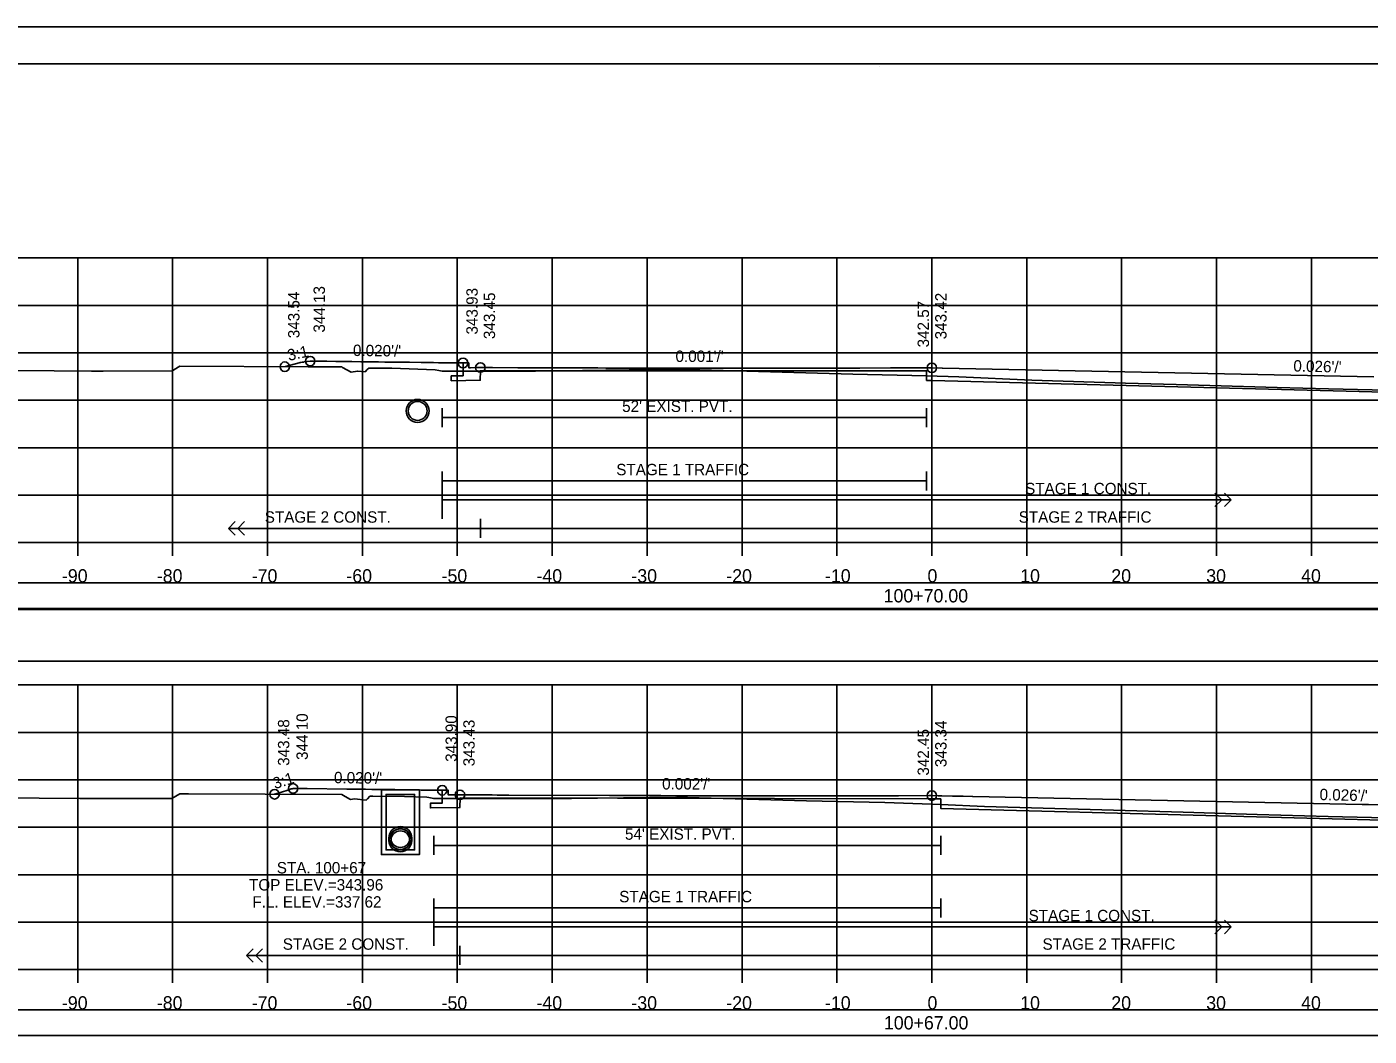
# Model space of a CAD drawing. Extents: x 1368122 to 1710785, y 373130 to 557566.
# Drawn here: x 1368593.5 to 1368735, y 373237.3 to 373343.7 of the extents above; entities that cross this region are included whole.
import ezdxf

# ---------------------------------------------------------------- set-up
doc = ezdxf.new("R2010")
doc.units = 0
for name, color, linetype in [('R_Alt Surface', 7, 'Continuous'), ('R_Axis', 7, 'Continuous'), ('R_Axis Annot', 7, 'Continuous'), ('R_Border', 7, 'Continuous'), ('R_Exist Surface', 7, 'Continuous'), ('R_Fin Surface', 7, 'Continuous'), ('R_Grid', 7, 'Continuous'), ('R_No Plot', 7, 'Continuous'), ('R_Striping', 7, 'Continuous'), ('R_Water', 7, 'Continuous'), ('R_Water Annot', 7, 'Continuous'), ('R_Xsect Elev', 7, 'Continuous'), ('R_Xsect Slope', 7, 'Continuous')]:
    doc.layers.add(name, color=color, linetype=linetype)

msp = doc.modelspace()

# ---------------------------------------------------------------- linework, layer by layer
at = {"layer": 'R_Alt Surface'}
for points in [[(1368775.14, 373305.96), (1368775.14, 373304.61), (1368777.25, 373304.51), (1368777.25, 373304.01), (1368772.09, 373304.26), (1368688.88, 373306.4), (1368688.33, 373306.4), (1368688.33, 373307.4), (1368641.31, 373307.43), (1368641.3, 373306.43), (1368641.31, 373306.43), (1368638.25, 373306.37), (1368638.25, 373306.87), (1368639.48, 373306.89), (1368639.48, 373308.24)], [(1368637.27, 373303.48), (1368637.27, 373301.48)], [(1368637.27, 373302.48), (1368688.33, 373302.48)], [(1368688.33, 373303.48), (1368688.33, 373301.48)], [(1368781.01, 373260.67), (1368781.01, 373259.33), (1368783.4, 373259.22), (1368783.4, 373258.72), (1368777.6, 373258.99), (1368689.81, 373261.3), (1368689.81, 373262.3), (1368688.88, 373262.32), (1368639.17, 373262.41), (1368639.16, 373261.41), (1368639.17, 373261.41), (1368636.04, 373261.35), (1368636.04, 373261.85), (1368637.29, 373261.87), (1368637.29, 373263.21)], [(1368636.39, 373258.4), (1368636.39, 373256.4)], [(1368636.39, 373257.4), (1368689.81, 373257.4)], [(1368689.81, 373258.4), (1368689.81, 373256.4)]]:
    msp.add_lwpolyline(points, dxfattribs=at)
for points in [[(1368539.73, 373282.36), (1368838.03, 373282.36), (1368838.03, 373285.06), (1368539.73, 373285.06)], [(1368539.73, 373276.83), (1368838.03, 373276.83), (1368838.03, 373282.25), (1368539.73, 373282.25)], [(1368539.73, 373237.36), (1368838.03, 373237.36), (1368838.03, 373240.06), (1368539.73, 373240.06)]]:
    msp.add_lwpolyline(points, close=True, dxfattribs=at)
at = {"layer": 'R_Axis'}
for p, q in [((1368538.88, 373289.31), (1368838.88, 373289.31)), ((1368598.88, 373287.91), (1368598.88, 373289.31)), ((1368608.88, 373287.91), (1368608.88, 373289.31)), ((1368618.88, 373287.91), (1368618.88, 373289.31)), ((1368628.88, 373287.91), (1368628.88, 373289.31)), ((1368638.88, 373287.91), (1368638.88, 373289.31)), ((1368648.88, 373287.91), (1368648.88, 373289.31)), ((1368658.88, 373287.91), (1368658.88, 373289.31)), ((1368668.88, 373287.91), (1368668.88, 373289.31)), ((1368678.88, 373287.91), (1368678.88, 373289.31)), ((1368688.88, 373287.91), (1368688.88, 373289.31)), ((1368698.88, 373287.91), (1368698.88, 373289.31)), ((1368708.88, 373287.91), (1368708.88, 373289.31)), ((1368718.88, 373287.91), (1368718.88, 373289.31)), ((1368728.88, 373287.91), (1368728.88, 373289.31)), ((1368538.88, 373244.31), (1368838.88, 373244.31)), ((1368598.88, 373242.91), (1368598.88, 373244.31)), ((1368608.88, 373242.91), (1368608.88, 373244.31)), ((1368618.88, 373242.91), (1368618.88, 373244.31)), ((1368628.88, 373242.91), (1368628.88, 373244.31)), ((1368638.88, 373242.91), (1368638.88, 373244.31)), ((1368648.88, 373242.91), (1368648.88, 373244.31)), ((1368658.88, 373242.91), (1368658.88, 373244.31)), ((1368668.88, 373242.91), (1368668.88, 373244.31)), ((1368678.88, 373242.91), (1368678.88, 373244.31)), ((1368688.88, 373242.91), (1368688.88, 373244.31)), ((1368698.88, 373242.91), (1368698.88, 373244.31)), ((1368708.88, 373242.91), (1368708.88, 373244.31)), ((1368718.88, 373242.91), (1368718.88, 373244.31)), ((1368728.88, 373242.91), (1368728.88, 373244.31))]:
    msp.add_line(p, q, dxfattribs=at)
at = {"layer": 'R_Border'}
for p, q in [((1368530.88, 373339.77), (1368847.06, 373339.77)), ((1368683.4, 373339.51), (1368683.4, 373339.51)), ((1368683.4, 373339.51), (1368683.4, 373339.51))]:
    msp.add_line(p, q, dxfattribs=at)
at = {"layer": 'R_Exist Surface'}
for points in [[(1368584.52, 373307.51), (1368600.33, 373307.38), (1368600.95, 373307.38), (1368601.55, 373307.39), (1368608.86, 373307.42), (1368609, 373307.51), (1368609.66, 373307.89), (1368623.16, 373307.84), (1368626.71, 373307.82), (1368626.78, 373307.78), (1368627.68, 373307.26), (1368628.36, 373307.38), (1368629.16, 373307.3), (1368629.39, 373307.54), (1368629.56, 373307.7), (1368629.73, 373307.7), (1368629.86, 373307.7), (1368631.99, 373307.69), (1368636.53, 373307.53), (1368636.92, 373307.46), (1368637.27, 373307.38), (1368647.13, 373307.38), (1368661.93, 373307.58), (1368680.56, 373307.08), (1368688.33, 373306.9), (1368688.33, 373306.9), (1368691.74, 373306.77), (1368699.4, 373306.43), (1368709.27, 373306.13), (1368714.62, 373305.98), (1368725.28, 373305.67), (1368730.67, 373305.5), (1368742.98, 373305.23)], [(1368564.82, 373262.62), (1368599.09, 373262.35), (1368600.61, 373262.33), (1368601.94, 373262.33), (1368608.76, 373262.33), (1368608.81, 373262.35), (1368609.66, 373262.83), (1368609.68, 373262.83), (1368609.84, 373262.83), (1368610.56, 373262.83), (1368626.71, 373262.75), (1368627.05, 373262.55), (1368627.62, 373262.23), (1368628.04, 373262.3), (1368629.28, 373262.18), (1368629.42, 373262.32), (1368629.68, 373262.58), (1368629.79, 373262.58), (1368629.98, 373262.58), (1368633.31, 373262.56), (1368635.68, 373262.48), (1368635.89, 373262.44), (1368636.39, 373262.33), (1368650.9, 373262.33), (1368661.87, 373262.48), (1368675.68, 373262.11), (1368683.94, 373261.91), (1368689.81, 373261.73), (1368694.44, 373261.52), (1368708.01, 373261.11), (1368715.36, 373260.9), (1368723.17, 373260.67), (1368730.63, 373260.44), (1368741.33, 373260.2)]]:
    msp.add_lwpolyline(points, dxfattribs=at)
msp.add_circle((1368634.7, 373303.19), 1.21, dxfattribs=at)
at = {"layer": 'R_Fin Surface'}
for points in [[(1368620.7, 373307.85), (1368620.74, 373307.86), (1368620.78, 373307.88), (1368622.2, 373308.26), (1368622.34, 373308.29), (1368622.39, 373308.29), (1368622.52, 373308.31), (1368622.56, 373308.32), (1368622.71, 373308.34), (1368622.75, 373308.35), (1368623, 373308.38), (1368623.06, 373308.39), (1368623.38, 373308.44), (1368623.48, 373308.44), (1368623.5, 373308.44), (1368623.63, 373308.43), (1368623.65, 373308.43), (1368624.02, 373308.43), (1368625.07, 373308.42), (1368625.09, 373308.42), (1368625.11, 373308.42), (1368625.14, 373308.42), (1368626.08, 373308.4), (1368626.17, 373308.4), (1368626.25, 373308.4), (1368626.3, 373308.4), (1368627.29, 373308.39), (1368627.51, 373308.39), (1368627.77, 373308.38), (1368628.71, 373308.37), (1368628.74, 373308.37), (1368628.76, 373308.37), (1368629.17, 373308.37), (1368629.96, 373308.36), (1368630.04, 373308.36), (1368630.58, 373308.35), (1368631.25, 373308.34), (1368631.26, 373308.34), (1368631.35, 373308.34), (1368631.98, 373308.33), (1368632.07, 373308.33), (1368632.66, 373308.32), (1368633.45, 373308.31), (1368633.58, 373308.31), (1368633.85, 373308.31), (1368635.07, 373308.29), (1368635.11, 373308.29), (1368635.25, 373308.29), (1368635.78, 373308.28), (1368636.27, 373308.28), (1368636.37, 373308.28), (1368636.9, 373308.27), (1368637.82, 373308.26), (1368638.98, 373308.24), (1368639.07, 373308.24), (1368639.48, 373308.24), (1368639.62, 373308.24), (1368639.83, 373308.24), (1368640.09, 373308.24), (1368640.09, 373308.04), (1368640.09, 373307.74), (1368640.26, 373307.74), (1368640.71, 373307.75), (1368641.17, 373307.76), (1368641.19, 373307.76), (1368641.31, 373307.76), (1368642.58, 373307.76), (1368645.26, 373307.74), (1368645.35, 373307.74), (1368645.48, 373307.74), (1368645.58, 373307.74), (1368645.7, 373307.74), (1368649.52, 373307.73), (1368649.56, 373307.73), (1368649.75, 373307.73), (1368649.87, 373307.73), (1368650.02, 373307.73), (1368652.29, 373307.72), (1368652.67, 373307.72), (1368652.73, 373307.72), (1368653.29, 373307.72), (1368653.67, 373307.72), (1368654.52, 373307.71), (1368654.66, 373307.71), (1368654.76, 373307.71), (1368654.88, 373307.71), (1368655.07, 373307.71), (1368655.5, 373307.71), (1368658.9, 373307.7), (1368659.15, 373307.7), (1368659.99, 373307.7), (1368660.43, 373307.7), (1368661.28, 373307.7), (1368662.22, 373307.7), (1368662.36, 373307.7), (1368662.45, 373307.7), (1368664, 373307.69), (1368665.23, 373307.7), (1368666.65, 373307.7), (1368668.26, 373307.69), (1368668.3, 373307.69), (1368669.85, 373307.7), (1368670.73, 373307.69), (1368670.92, 373307.69), (1368672.73, 373307.7), (1368673, 373307.7), (1368674.9, 373307.7), (1368677.27, 373307.7), (1368677.36, 373307.7), (1368679.27, 373307.71), (1368680.26, 373307.71), (1368681.29, 373307.71), (1368684.54, 373307.72), (1368686.02, 373307.72), (1368686.18, 373307.72), (1368686.94, 373307.72), (1368686.96, 373307.72), (1368688.63, 373307.73), (1368688.88, 373307.73), (1368689.96, 373307.7), (1368690, 373307.7), (1368735.44, 373306.79)], [(1368619.63, 373262.79), (1368620.34, 373263.01), (1368621.02, 373263.23), (1368621.11, 373263.26), (1368621.38, 373263.35), (1368621.48, 373263.38), (1368621.58, 373263.41), (1368622.39, 373263.4), (1368622.5, 373263.4), (1368623, 373263.39), (1368623.06, 373263.39), (1368627.24, 373263.34), (1368627.33, 373263.34), (1368627.43, 373263.34), (1368627.6, 373263.34), (1368628.11, 373263.33), (1368628.49, 373263.33), (1368628.53, 373263.33), (1368628.72, 373263.32), (1368629.21, 373263.32), (1368629.89, 373263.31), (1368630.68, 373263.3), (1368631, 373263.29), (1368631.07, 373263.29), (1368631.08, 373263.29), (1368632.12, 373263.28), (1368632.28, 373263.28), (1368632.3, 373263.28), (1368633.49, 373263.26), (1368633.49, 373263.26), (1368633.5, 373263.26), (1368633.53, 373263.26), (1368633.53, 373263.26), (1368633.55, 373263.26), (1368635.07, 373263.24), (1368635.17, 373263.24), (1368635.25, 373263.24), (1368635.85, 373263.23), (1368636.85, 373263.22), (1368637.06, 373263.22), (1368637.07, 373263.22), (1368637.14, 373263.22), (1368637.29, 373263.21), (1368637.71, 373263.22), (1368637.92, 373263.22), (1368637.92, 373263), (1368637.92, 373262.72), (1368638.34, 373262.72), (1368639, 373262.74), (1368639.16, 373262.74), (1368639.9, 373262.74), (1368640.28, 373262.73), (1368640.43, 373262.73), (1368641.77, 373262.72), (1368642.29, 373262.72), (1368642.54, 373262.72), (1368643.07, 373262.71), (1368643.14, 373262.71), (1368644.32, 373262.71), (1368654.93, 373262.66), (1368655.26, 373262.66), (1368655.36, 373262.66), (1368655.75, 373262.66), (1368656.2, 373262.66), (1368659.09, 373262.65), (1368659.19, 373262.65), (1368659.66, 373262.65), (1368659.94, 373262.65), (1368660.32, 373262.65), (1368661.99, 373262.64), (1368662.76, 373262.64), (1368662.9, 373262.64), (1368663.3, 373262.64), (1368664.07, 373262.64), (1368664.66, 373262.64), (1368664.92, 373262.64), (1368665.13, 373262.64), (1368665.35, 373262.64), (1368665.72, 373262.64), (1368666.54, 373262.64), (1368668.82, 373262.63), (1368669.22, 373262.63), (1368670.64, 373262.63), (1368670.92, 373262.63), (1368671.46, 373262.63), (1368672.96, 373262.63), (1368673.04, 373262.63), (1368673.18, 373262.63), (1368674.1, 373262.63), (1368675.98, 373262.63), (1368678.16, 373262.64), (1368678.93, 373262.63), (1368679, 373262.63), (1368681.27, 373262.64), (1368681.62, 373262.64), (1368681.89, 373262.64), (1368684.49, 373262.64), (1368684.87, 373262.64), (1368685.35, 373262.64), (1368688.59, 373262.65), (1368688.59, 373262.65), (1368688.88, 373262.65), (1368689.53, 373262.64), (1368689.87, 373262.63), (1368689.94, 373262.63), (1368691.05, 373262.6), (1368691.48, 373262.59), (1368691.69, 373262.59), (1368692.13, 373262.58), (1368692.19, 373262.58), (1368693.17, 373262.56), (1368693.2, 373262.56), (1368734.23, 373261.73), (1368734.9, 373261.71), (1368737.71, 373261.64)]]:
    msp.add_lwpolyline(points, dxfattribs=at)
at = {"layer": 'R_Grid'}
for p, q in [((1368538.88, 373319.31), (1368838.88, 373319.31)), ((1368598.88, 373289.31), (1368598.88, 373319.31)), ((1368608.88, 373289.31), (1368608.88, 373319.31)), ((1368618.88, 373289.31), (1368618.88, 373319.31)), ((1368628.88, 373289.31), (1368628.88, 373319.31)), ((1368638.88, 373289.31), (1368638.88, 373319.31)), ((1368648.88, 373289.31), (1368648.88, 373319.31)), ((1368658.88, 373289.31), (1368658.88, 373319.31)), ((1368668.88, 373289.31), (1368668.88, 373319.31)), ((1368678.88, 373289.31), (1368678.88, 373319.31)), ((1368688.88, 373289.31), (1368688.88, 373319.31)), ((1368698.88, 373289.31), (1368698.88, 373319.31)), ((1368708.88, 373289.31), (1368708.88, 373319.31)), ((1368718.88, 373289.31), (1368718.88, 373319.31)), ((1368728.88, 373289.31), (1368728.88, 373319.31)), ((1368538.88, 373314.31), (1368838.88, 373314.31)), ((1368538.88, 373309.31), (1368838.88, 373309.31)), ((1368538.88, 373304.31), (1368838.88, 373304.31)), ((1368538.88, 373299.31), (1368838.88, 373299.31)), ((1368538.88, 373294.31), (1368838.88, 373294.31)), ((1368538.88, 373289.31), (1368838.88, 373289.31)), ((1368538.88, 373274.31), (1368838.88, 373274.31)), ((1368598.88, 373244.31), (1368598.88, 373274.31)), ((1368608.88, 373244.31), (1368608.88, 373274.31)), ((1368618.88, 373244.31), (1368618.88, 373274.31)), ((1368628.88, 373244.31), (1368628.88, 373274.31)), ((1368638.88, 373244.31), (1368638.88, 373274.31)), ((1368648.88, 373244.31), (1368648.88, 373274.31)), ((1368658.88, 373244.31), (1368658.88, 373274.31)), ((1368668.88, 373244.31), (1368668.88, 373274.31)), ((1368678.88, 373244.31), (1368678.88, 373274.31)), ((1368688.88, 373244.31), (1368688.88, 373274.31)), ((1368698.88, 373244.31), (1368698.88, 373274.31)), ((1368708.88, 373244.31), (1368708.88, 373274.31)), ((1368718.88, 373244.31), (1368718.88, 373274.31)), ((1368728.88, 373244.31), (1368728.88, 373274.31)), ((1368538.88, 373269.31), (1368838.88, 373269.31)), ((1368538.88, 373264.31), (1368838.88, 373264.31)), ((1368538.88, 373259.31), (1368838.88, 373259.31)), ((1368538.88, 373254.31), (1368838.88, 373254.31)), ((1368538.88, 373249.31), (1368838.88, 373249.31)), ((1368538.88, 373244.31), (1368838.88, 373244.31))]:
    msp.add_line(p, q, dxfattribs=at)
at = {"layer": 'R_No Plot'}
msp.add_line((1368518.48, 373343.66), (1368851.81, 373343.66), dxfattribs=at)
for points in [[(1368518.47, 373343.66), (1368851.81, 373343.66), (1368851.81, 373130.33), (1368518.47, 373130.33)], [(1368764.8, 373339.77), (1368784.42, 373339.77), (1368784.42, 373329.89), (1368800.53, 373329.89), (1368823.73, 373329.89), (1368823.85, 373301.73), (1368847.06, 373301.73), (1368847.06, 373134.31), (1368530.88, 373134.31), (1368530.88, 373339.77)]]:
    msp.add_lwpolyline(points, close=True, dxfattribs=at)
for centre, radius in [((1368620.7, 373307.85), 0.5), ((1368623.38, 373308.44), 0.5), ((1368639.48, 373308.24), 0.5), ((1368641.31, 373307.76), 0.5), ((1368688.88, 373307.73), 0.5), ((1368619.63, 373262.79), 0.5), ((1368621.58, 373263.41), 0.5), ((1368637.29, 373263.21), 0.5), ((1368639.16, 373262.74), 0.5), ((1368688.88, 373262.65), 0.5), ((1368632.88, 373258.18), 1.21), ((1368632.88, 373257.93), 1.21)]:
    msp.add_circle(centre, radius, dxfattribs=at)
at = {"layer": 'R_Striping'}
for p, q in [((1368719.42, 373293.81), (1368718.71, 373294.52)), ((1368720.42, 373293.81), (1368719.71, 373294.52)), ((1368718.71, 373293.1), (1368719.42, 373293.81)), ((1368719.71, 373293.1), (1368720.42, 373293.81)), ((1368614.76, 373290.81), (1368615.47, 373291.52)), ((1368615.76, 373290.81), (1368616.47, 373291.52)), ((1368614.76, 373290.81), (1368641.31, 373290.81)), ((1368615.47, 373290.1), (1368614.76, 373290.81)), ((1368616.47, 373290.1), (1368615.76, 373290.81)), ((1368719.42, 373248.81), (1368718.71, 373249.52)), ((1368718.71, 373248.1), (1368719.42, 373248.81)), ((1368720.42, 373248.81), (1368719.71, 373249.52)), ((1368719.71, 373248.1), (1368720.42, 373248.81)), ((1368616.66, 373245.81), (1368617.37, 373246.52)), ((1368616.66, 373245.81), (1368639.16, 373245.81)), ((1368617.37, 373245.1), (1368616.66, 373245.81)), ((1368617.66, 373245.81), (1368618.37, 373246.52)), ((1368618.37, 373245.1), (1368617.66, 373245.81))]:
    msp.add_line(p, q, dxfattribs=at)
for points in [[(1368637.27, 373296.81), (1368637.27, 373291.81)], [(1368688.33, 373296.81), (1368688.33, 373294.81)], [(1368637.27, 373295.81), (1368688.33, 373295.81)], [(1368637.27, 373293.81), (1368720.42, 373293.81)], [(1368641.31, 373291.81), (1368641.31, 373289.81)], [(1368641.31, 373290.81), (1368772.09, 373290.81)], [(1368636.39, 373251.81), (1368636.39, 373246.81)], [(1368689.81, 373251.81), (1368689.81, 373249.81)], [(1368636.39, 373250.81), (1368689.81, 373250.81)], [(1368636.39, 373248.81), (1368720.42, 373248.81)], [(1368639.16, 373246.81), (1368639.16, 373244.81)], [(1368639.16, 373245.81), (1368777.6, 373245.81)]]:
    msp.add_lwpolyline(points, dxfattribs=at)
at = {"layer": 'R_Water'}
for points in [[(1368632.88, 373263.27), (1368634.88, 373263.27), (1368634.88, 373256.43), (1368632.88, 373256.43), (1368630.88, 373256.43), (1368630.88, 373263.27)], [(1368632.88, 373262.77), (1368634.38, 373262.77), (1368634.38, 373256.93), (1368632.88, 373256.93), (1368631.38, 373256.93), (1368631.38, 373262.77)]]:
    msp.add_lwpolyline(points, close=True, dxfattribs=at)
for centre in [(1368634.7, 373303.19), (1368632.88, 373258.18), (1368632.88, 373257.93)]:
    msp.add_circle(centre, 1, dxfattribs=at)
at = {"layer": 'R_Xsect Elev'}
for p, q in [((1368688.88, 373306.88), (1368688.88, 373316.88)), ((1368688.88, 373261.76), (1368688.88, 373271.76))]:
    msp.add_line(p, q, dxfattribs=at)

# ---------------------------------------------------------------- texts
at = {"layer": 'R_Axis Annot'}
for s, p in [('-90', (1368597.22, 373285.11)), ('-80', (1368607.22, 373285.11)), ('-70', (1368617.22, 373285.11)), ('-60', (1368627.19, 373285.11)), ('-50', (1368637.22, 373285.11)), ('-40', (1368647.22, 373285.11)), ('-30', (1368657.22, 373285.11)), ('-20', (1368667.22, 373285.11)), ('-10', (1368677.62, 373285.11)), ('0', (1368688.42, 373285.11)), ('10', (1368698.19, 373285.11)), ('20', (1368707.79, 373285.11)), ('30', (1368717.79, 373285.11)), ('40', (1368727.79, 373285.11)), ('100+70.00', (1368683.8, 373283.01)), ('-90', (1368597.22, 373240.11)), ('-80', (1368607.22, 373240.11)), ('-70', (1368617.22, 373240.11)), ('-60', (1368627.19, 373240.11)), ('-50', (1368637.22, 373240.11)), ('-40', (1368647.22, 373240.11)), ('-30', (1368657.22, 373240.11)), ('-20', (1368667.22, 373240.11)), ('-10', (1368677.62, 373240.11)), ('0', (1368688.42, 373240.11)), ('10', (1368698.19, 373240.11)), ('20', (1368707.79, 373240.11)), ('30', (1368717.79, 373240.11)), ('40', (1368727.79, 373240.11)), ('100+67.00', (1368683.83, 373238.01))]:
    msp.add_text(s, height=1.4, dxfattribs=at).set_placement(p)
at = {"layer": 'R_Striping'}
for s, p in [('STAGE 1 TRAFFIC', (1368655.63, 373296.41)), ('STAGE 1 CONST.', (1368698.71, 373294.41)), ('STAGE 2 CONST.', (1368618.59, 373291.41)), ('STAGE 2 TRAFFIC', (1368698.03, 373291.41)), ('STAGE 1 TRAFFIC', (1368655.94, 373251.41)), ('STAGE 1 CONST.', (1368699.08, 373249.41)), ('STAGE 2 CONST.', (1368620.49, 373246.41)), ('STAGE 2 TRAFFIC', (1368700.54, 373246.41))]:
    msp.add_text(s, height=1.2, dxfattribs=at).set_placement(p)
at = {"layer": 'R_Water'}
for s, p in [("52' EXIST. PVT.", (1368656.25, 373303.08)), ("54' EXIST. PVT.", (1368656.55, 373258))]:
    msp.add_text(s, height=1.2, dxfattribs=at).set_placement(p)
at = {"layer": 'R_Water Annot'}
for s, p in [('STA. 100+67', (1368619.86, 373254.45)), ('TOP ELEV.=343.96', (1368616.94, 373252.65)), ('F.L. ELEV.=337.62', (1368617.29, 373250.85))]:
    msp.add_text(s, height=1.2, dxfattribs=at).set_placement(p)
at = {"layer": 'R_Xsect Elev'}
for s, p in [('343.54', (1368622.25, 373310.85)), ('344.13', (1368624.93, 373311.44)), ('343.93', (1368641.03, 373311.24)), ('343.45', (1368642.86, 373310.76)), ('343.42', (1368690.43, 373310.73)), ('342.57', (1368688.58, 373309.88)), ('344.10', (1368623.13, 373266.41)), ('343.48', (1368621.18, 373265.79)), ('343.90', (1368638.84, 373266.21)), ('343.43', (1368640.71, 373265.74)), ('343.34', (1368690.43, 373265.65)), ('342.45', (1368688.58, 373264.76))]:
    msp.add_text(s, height=1.2, rotation=90, dxfattribs=at).set_placement(p)
at = {"layer": 'R_Xsect Slope'}
for s, rotation, p in [('3:1', 12.3848, (1368621.12, 373308.45)), ("0.020'/'", 359.2834, (1368627.88, 373308.98)), ("0.001'/'", 359.9579, (1368661.87, 373308.35)), ("0.026'/'", 358.5311, (1368726.96, 373307.35)), ('3:1', 17.7592, (1368619.66, 373263.32)), ("0.020'/'", 359.2808, (1368625.88, 373263.96)), ("0.002'/'", 359.8961, (1368660.46, 373263.3)), ("0.026'/'", 358.4968, (1368729.72, 373262.18))]:
    msp.add_text(s, height=1.2, rotation=rotation, dxfattribs=at).set_placement(p)

doc.saveas('drawing.dxf')
